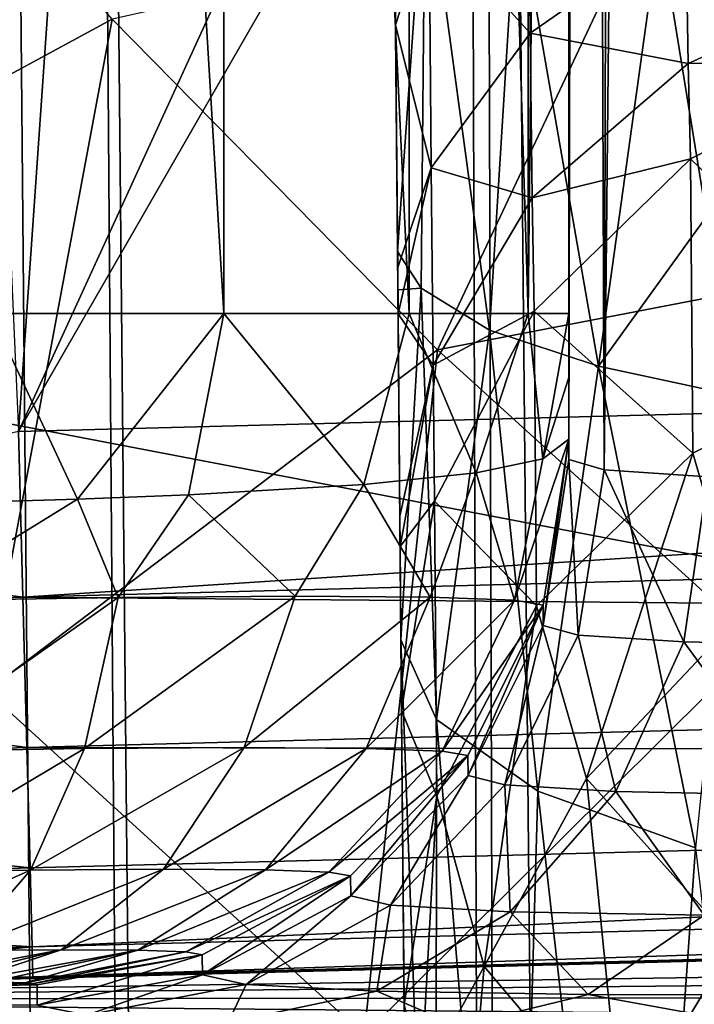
# Model space of a CAD drawing. Header units: metres. Extents: x -90 to 90, y -173 to 74.
# Tile 304 of 564: x -16.51 to -14.66, y -10.93 to -8.22. Entities that reach past the tile are written whole.
import ezdxf

# ---------------------------------------------------------------- set-up
doc = ezdxf.new("R2010")
doc.units = ezdxf.units.M
doc.layers.add('solid_509418', color=7, linetype='CONTINUOUS')

msp = doc.modelspace()

# ---------------------------------------------------------------- linework, layer by layer
at = {"layer": 'solid_509418'}
for points in [[(-10.1, 11.1, -22.5), (-71.5, -12.5, -22.5), (-24.472662, 8.080914, -22.5)], [(-10.1, 11.1, -22.5), (-10.1, 0.9, -22.5), (-71.5, -12.5, -22.5)], [(-15.147218, 10.295777, -19.6), (-17.319399, 8.772832, -19.6), (-16.511808, -9.356192, -19.6)], [(-11.92303, 0.664261, -19.6), (-15.147218, 10.295777, -19.6), (-16.511808, -9.356192, -19.6)], [(-14.618385, -9.481203, 13.430532), (-14.718115, 9.026982, 13.660608), (-14.541306, 9.540388, 13.275727)], [(-14.903536, -9.461506, 14.262448), (-14.852399, 8.416858, 14.059028), (-14.718115, 9.026982, 13.660608)], [(-14.618385, -9.481203, 13.430532), (-14.903536, -9.461506, 14.262448), (-14.718115, 9.026982, 13.660608)], [(-14.903536, -9.461506, 14.262448), (-14.964045, 7.503509, 14.600488), (-14.852399, 8.416858, 14.059028)], [(-14.964045, 7.503509, 14.600488), (-15, -9.433535, 15.135608), (-15, 6.599617, 15.135608)], [(-14.903536, -9.461506, 14.262448), (-15, -9.433535, 15.135608), (-14.964045, 7.503509, 14.600488)], [(-15, 6.237589, 15.473206), (-15, 6.599617, 15.135608), (-15, -9.433535, 15.135608)], [(-15, 5.230863, 16.249508), (-15, 6.237589, 15.473206), (-15, -9.433535, 15.135608)], [(-14.743927, -163.060379, -55.154385), (-16.372877, 5.863698, -54.797184), (-15.310402, 5.874205, -55.954029)], [(-14.743927, -163.060379, -55.154385), (-15.310402, 5.874205, -55.954029), (-15.262668, 5.874669, -55.998146)], [(-13.702352, -163.051712, -56.240799), (-15.262668, 5.874669, -55.998146), (-14.07989, 5.885985, -56.930222)], [(-13.702352, -163.051712, -56.240799), (-14.743927, -163.060379, -55.154385), (-15.262668, 5.874669, -55.998146)], [(-16.158733, -163.076126, -52.868156), (-17.654469, 5.850226, -52.654995), (-17.241098, 5.854723, -53.488232)], [(-16.158733, -163.076126, -52.868156), (-16.531191, -163.081726, -51.900558), (-17.654469, 5.850226, -52.654995)], [(-15.842864, -163.072327, -53.513393), (-17.241098, 5.854723, -53.488232), (-16.6322, 5.861065, -54.450802)], [(-15.842864, -163.072327, -53.513393), (-16.158733, -163.076126, -52.868156), (-17.241098, 5.854723, -53.488232)], [(-15.108577, -163.065353, -54.683773), (-16.6322, 5.861065, -54.450802), (-16.372877, 5.863698, -54.797184)], [(-15.108577, -163.065353, -54.683773), (-15.842864, -163.072327, -53.513393), (-16.6322, 5.861065, -54.450802)], [(-14.743927, -163.060379, -55.154385), (-15.108577, -163.065353, -54.683773), (-16.372877, 5.863698, -54.797184)], [(-15, 4.862519, 16.46604), (-15, 5.230863, 16.249508), (-15, -9.433535, 15.135608)], [(-15, 4.093395, 16.826372), (-15, 4.862519, 16.46604), (-15, -9.433535, 15.135608)], [(-15, 3.281987, 17.088507), (-15, 4.093395, 16.826372), (-15, -9.433535, 15.135608)], [(-15, 2.868071, 17.180717), (-15, 3.281987, 17.088507), (-15, -9.433535, 15.135608)], [(-15, 1.6, 17.299999), (-15, 2.868071, 17.180717), (-15, -9.433535, 15.135608)], [(-16.58926, 1.6, 19.487431), (-15.948101, -9.032475, 19.160744), (-16.589266, -9.032475, 19.487432)], [(-16.58926, 1.6, 19.487431), (-15.948094, 1.6, 19.16074), (-15.948101, -9.032475, 19.160744)], [(-15.948094, 1.6, 19.16074), (-15.439266, -9.032475, 18.651913), (-15.948101, -9.032475, 19.160744)], [(-15.948094, 1.6, 19.16074), (-15.43926, 1.6, 18.651907), (-15.439266, -9.032475, 18.651913)], [(-15.43926, 1.6, 18.651907), (-15.112572, -9.032475, 18.010744), (-15.439266, -9.032475, 18.651913)], [(-15.43926, 1.6, 18.651907), (-15.11257, 1.6, 18.010738), (-15.112572, -9.032475, 18.010744)], [(-15.112572, -9.032475, 18.010744), (-15, 1.6, 17.299999), (-15, -9.032475, 17.300001)], [(-15.11257, 1.6, 18.010738), (-15, 1.6, 17.299999), (-15.112572, -9.032475, 18.010744)], [(-15, -9.032475, 17.300001), (-15, 1.6, 17.299999), (-15, -9.433535, 15.135608)], [(-0.000087, -12.5, 22.5), (-71.5, 1.184448, 22.5), (-71.5, -12.5, 22.5)], [(71.5, -12.5, 22.5), (71.5, 1.184448, 22.5), (-71.5, 1.184448, 22.5)], [(-0.000087, -12.5, 22.5), (71.5, -12.5, 22.5), (-71.5, 1.184448, 22.5)], [(-10.1, 0.9, -22.5), (-9.929629, -0.394095, -22.5), (-71.5, -12.5, -22.5)], [(-11.342339, -0.36801, -19.6), (-11.92303, 0.664261, -19.6), (-16.511808, -9.356192, -19.6)], [(-4.685715, -9.046515, -19.6), (-11.342339, -0.36801, -19.6), (-16.511808, -9.356192, -19.6)], [(-9.929629, -0.394095, -22.5), (-9.430127, -1.6, -22.5), (-71.5, -12.5, -22.5)], [(-9.430127, -1.6, -22.5), (-8.635534, -2.635534, -22.5), (-71.5, -12.5, -22.5)], [(-8.635534, -2.635534, -22.5), (-7.6, -3.430127, -22.5), (-71.5, -12.5, -22.5)], [(-7.6, -3.430127, -22.5), (-6.394095, -3.929629, -22.5), (-71.5, -12.5, -22.5)], [(-6.394095, -3.929629, -22.5), (-5.1, -4.1, -22.5), (-71.5, -12.5, -22.5)], [(-5.1, -4.1, -22.5), (0, -12.5, -22.5), (-71.5, -12.5, -22.5)], [(-18.056417, -4.771772, -39.686611), (-16.739193, -163.084778, -39.769085), (-16.407185, -163.081879, -39.436752)], [(-17.956964, -5.976902, -39.589478), (-18.056417, -4.771772, -39.686611), (-16.407185, -163.081879, -39.436752)], [(-17.942766, -6.137811, -39.576832), (-17.956964, -5.976902, -39.589478), (-16.407185, -163.081879, -39.436752)], [(-17.843531, -7.200194, -39.495811), (-17.942766, -6.137811, -39.576832), (-16.407185, -163.081879, -39.436752)], [(-14.778551, -7.894018, -36.66188), (-13.801529, -8.831372, -36.278198), (-14.161408, -7.127429, -35.126606)], [(-17.713037, -8.454294, -39.406246), (-17.843531, -7.200194, -39.495811), (-16.407185, -163.081879, -39.436752)], [(-17.122789, -7.221725, -38.86404), (-17.653675, -8.981634, -39.371037), (-16.254763, -8.222889, -38.264793)], [(-15.481432, -7.654631, -41.79031), (-15.4709, -8.861481, -42.071861), (-15.477044, -8.157385, -44.220264)], [(-15.394698, -7.774786, -41.223942), (-15.4709, -8.861481, -42.071861), (-15.481432, -7.654631, -41.79031)], [(-15.112027, -7.694497, -45.285583), (-15.384324, -7.954969, -44.79974), (-15.106327, -8.261463, -45.683624)], [(-15.112027, -7.694497, -45.285583), (-15.106327, -8.261463, -45.683624), (-14.679346, -7.962799, -46.011341)], [(-15.394698, -7.774786, -41.223942), (-15.406329, -8.962819, -41.581089), (-15.4709, -8.861481, -42.071861)], [(-15.394698, -7.774786, -41.223942), (-15.218323, -9.077919, -41.127064), (-15.406329, -8.962819, -41.581089)], [(-15.394698, -7.774786, -41.223942), (-15.144036, -7.88315, -40.706104), (-15.218323, -9.077919, -41.127064)], [(-16.254763, -8.222889, -38.264793), (-15.36127, -9.132226, -37.804184), (-14.778551, -7.894018, -36.66188)], [(-15.36127, -9.132226, -37.804184), (-13.801529, -8.831372, -36.278198), (-14.778551, -7.894018, -36.66188)], [(-15.144036, -7.88315, -40.706104), (-14.919051, -9.176673, -40.73283), (-15.218323, -9.077919, -41.127064)], [(-15.144036, -7.88315, -40.706104), (-14.751, -7.970426, -40.281223), (-14.919051, -9.176673, -40.73283)], [(-15.384324, -7.954969, -44.79974), (-15.477044, -8.157385, -44.220264), (-15.47633, -8.239298, -44.262516)], [(-15.384324, -7.954969, -44.79974), (-15.47633, -8.239298, -44.262516), (-15.378248, -8.632197, -45.274326)], [(-15.384324, -7.954969, -44.79974), (-15.378248, -8.632197, -45.274326), (-15.106327, -8.261463, -45.683624)], [(-14.679346, -7.962799, -46.011341), (-15.106327, -8.261463, -45.683624), (-14.672814, -8.345006, -46.454613)], [(-14.919051, -9.176673, -40.73283), (-14.751, -7.970426, -40.281223), (-14.622603, -8.765265, -40.365097)], [(-14.304948, -8.510372, -40.060856), (-14.622603, -8.765265, -40.365097), (-14.751, -7.970426, -40.281223)], [(-14.087426, -8.172715, -39.860512), (-14.304948, -8.510372, -40.060856), (-14.751, -7.970426, -40.281223)], [(-14.679346, -7.962799, -46.011341), (-14.672814, -8.345006, -46.454613), (-14.129835, -8.100901, -46.616058)], [(-14.129835, -8.100901, -46.616058), (-14.672814, -8.345006, -46.454613), (-14.120768, -8.332088, -47.075211)], [(-15.4709, -8.861481, -42.071861), (-15.47633, -8.239298, -44.262516), (-15.477044, -8.157385, -44.220264)], [(-16.599762, -10.069652, -38.825871), (-16.254763, -8.222889, -38.264793), (-17.653675, -8.981634, -39.371037)], [(-16.599762, -10.069652, -38.825871), (-15.36127, -9.132226, -37.804184), (-16.254763, -8.222889, -38.264793)], [(-15.4709, -8.861481, -42.071861), (-15.470511, -8.905972, -44.70726), (-15.47633, -8.239298, -44.262516)], [(-15.378248, -8.632197, -45.274326), (-15.47633, -8.239298, -44.262516), (-15.470511, -8.905972, -44.70726)], [(-15.106327, -8.261463, -45.683624), (-15.378248, -8.632197, -45.274326), (-15.100789, -8.71444, -46.207962)], [(-15.106327, -8.261463, -45.683624), (-15.100789, -8.71444, -46.207962), (-14.672814, -8.345006, -46.454613)], [(-14.672814, -8.345006, -46.454613), (-14.666004, -8.607258, -46.97681), (-14.120768, -8.332088, -47.075211)], [(-14.120768, -8.332088, -47.075211), (-14.666004, -8.607258, -46.97681), (-14.113739, -9.140624, -49.297161)], [(-14.672814, -8.345006, -46.454613), (-15.100789, -8.71444, -46.207962), (-14.666004, -8.607258, -46.97681)], [(-17.713037, -8.454294, -39.406246), (-16.407185, -163.081879, -39.436752), (-15.988667, -163.078217, -39.223415)], [(-17.653675, -8.981634, -39.371037), (-17.713037, -8.454294, -39.406246), (-15.988667, -163.078217, -39.223415)], [(-15.100789, -8.71444, -46.207962), (-15.095867, -9.02576, -46.82589), (-14.666004, -8.607258, -46.97681)], [(-14.666004, -8.607258, -46.97681), (-15.095867, -9.02576, -46.82589), (-14.65948, -9.416164, -49.198631)], [(-14.666004, -8.607258, -46.97681), (-14.65948, -9.416164, -49.198631), (-14.113739, -9.140624, -49.297161)], [(-15.378248, -8.632197, -45.274326), (-15.470511, -8.905972, -44.70726), (-15.469404, -9.032843, -44.817539)], [(-15.378248, -8.632197, -45.274326), (-15.469404, -9.032843, -44.817539), (-15.37305, -9.174061, -45.89957)], [(-15.378248, -8.632197, -45.274326), (-15.37305, -9.174061, -45.89957), (-15.100789, -8.71444, -46.207962)], [(-15.100789, -8.71444, -46.207962), (-15.37305, -9.174061, -45.89957), (-15.095867, -9.02576, -46.82589)], [(-14.919051, -9.176673, -40.73283), (-14.622603, -8.765265, -40.365097), (-14.527555, -9.261508, -40.425781)], [(-15.36127, -9.132226, -37.804184), (-14.478093, -9.93661, -37.510059), (-13.801529, -8.831372, -36.278198)], [(-15.4709, -8.861481, -42.071861), (-15.46998, -8.966805, -42.099373), (-15.470511, -8.905972, -44.70726)], [(-15.406329, -8.962819, -41.581089), (-15.46998, -8.966805, -42.099373), (-15.4709, -8.861481, -42.071861)], [(-15.46998, -8.966805, -42.099373), (-15.469404, -9.032843, -44.817539), (-15.470511, -8.905972, -44.70726)], [(-17.564034, -9.732122, -39.323696), (-17.653675, -8.981634, -39.371037), (-15.988667, -163.078217, -39.223415)], [(-15.406329, -8.962819, -41.581089), (-15.461588, -9.928495, -42.393719), (-15.46998, -8.966805, -42.099373)], [(-15.46998, -8.966805, -42.099373), (-15.461588, -9.928495, -42.393719), (-15.469404, -9.032843, -44.817539)], [(-15.406329, -8.962819, -41.581089), (-15.36433, -10.147534, -41.824566), (-15.461588, -9.928495, -42.393719)], [(-15.218323, -9.077919, -41.127064), (-15.36433, -10.147534, -41.824566), (-15.406329, -8.962819, -41.581089)], [(-16.350187, -9.542229, 19.362535), (-16.690325, -9.55246, 19.48522), (-16.589266, -9.032475, 19.487432)], [(-16.350187, -9.542229, 19.362535), (-16.589266, -9.032475, 19.487432), (-15.948101, -9.032475, 19.160744)], [(-16.044844, -9.53012, 19.195326), (-16.350187, -9.542229, 19.362535), (-15.948101, -9.032475, 19.160744)], [(-15.563766, -9.501743, 18.776573), (-16.044844, -9.53012, 19.195326), (-15.948101, -9.032475, 19.160744)], [(-15.563766, -9.501743, 18.776573), (-15.948101, -9.032475, 19.160744), (-15.439266, -9.032475, 18.651913)], [(-15.255231, -9.469656, 18.321167), (-15.563766, -9.501743, 18.776573), (-15.439266, -9.032475, 18.651913)], [(-15.461588, -9.928495, -42.393719), (-15.464551, -9.589029, -45.429516), (-15.469404, -9.032843, -44.817539)], [(-15.37305, -9.174061, -45.89957), (-15.469404, -9.032843, -44.817539), (-15.464551, -9.589029, -45.429516)], [(-15.255231, -9.469656, 18.321167), (-15.439266, -9.032475, 18.651913), (-15.112572, -9.032475, 18.010744)], [(-15.37305, -9.174061, -45.89957), (-15.369221, -9.547565, -46.636883), (-15.095867, -9.02576, -46.82589)], [(-15.095867, -9.02576, -46.82589), (-15.369221, -9.547565, -46.636883), (-15.089553, -9.83528, -49.047485)], [(-15.071562, -9.431355, 17.837627), (-15.255231, -9.469656, 18.321167), (-15.112572, -9.032475, 18.010744)], [(-15.071562, -9.431355, 17.837627), (-15.112572, -9.032475, 18.010744), (-15, -9.032475, 17.300001)], [(-15.095867, -9.02576, -46.82589), (-15.089553, -9.83528, -49.047485), (-14.65948, -9.416164, -49.198631)], [(-15.071562, -9.431355, 17.837627), (-15, -9.032475, 17.300001), (-15, -9.207563, 17.292143)], [(-15, -9.207563, 17.292143), (-15, -9.032475, 17.300001), (-15, -9.433535, 15.135608)], [(-16.49987, -9.812085, -19.528992), (-4.685715, -9.046515, -19.6), (-16.511808, -9.356192, -19.6)], [(-16.49987, -9.812085, -19.528992), (-4.673811, -9.501084, -19.529415), (-4.685715, -9.046515, -19.6)], [(-15.218323, -9.077919, -41.127064), (-15.085649, -10.344482, -41.309837), (-15.36433, -10.147534, -41.824566)], [(-14.919051, -9.176673, -40.73283), (-15.085649, -10.344482, -41.309837), (-15.218323, -9.077919, -41.127064)], [(-16.599762, -10.069652, -38.825871), (-15.562374, -11.014132, -38.479427), (-15.36127, -9.132226, -37.804184)], [(-15.562374, -11.014132, -38.479427), (-14.478093, -9.93661, -37.510059), (-15.36127, -9.132226, -37.804184)], [(-14.65948, -9.416164, -49.198631), (-14.529874, -9.862138, -50.433853), (-14.113739, -9.140624, -49.297161)], [(-15.37305, -9.174061, -45.89957), (-15.464551, -9.589029, -45.429516), (-15.463824, -9.672249, -45.55191)], [(-15.37305, -9.174061, -45.89957), (-15.463824, -9.672249, -45.55191), (-15.369221, -9.547565, -46.636883)], [(-14.919051, -9.176673, -40.73283), (-14.652183, -10.5007, -40.898735), (-15.085649, -10.344482, -41.309837)], [(-14.919051, -9.176673, -40.73283), (-14.527555, -9.261508, -40.425781), (-14.652183, -10.5007, -40.898735)], [(-15.071562, -9.431355, 17.837627), (-15, -9.207563, 17.292143), (-15, -9.377641, 17.269402)], [(-15, -9.207563, 17.292143), (-15, -9.433535, 15.135608), (-15, -9.377641, 17.269402)], [(-16.49987, -9.812085, -19.528992), (-16.511808, -9.356192, -19.6), (-17.750067, -9.643653, -19.532301)], [(-15.149298, -9.820192, 17.869015), (-15, -9.377641, 17.269402), (-15.071009, -9.833536, 17.281345)], [(-15.149298, -9.820192, 17.869015), (-15.071562, -9.431355, 17.837627), (-15, -9.377641, 17.269402)], [(-15.071009, -9.833536, 17.281345), (-15, -9.377641, 17.269402), (-15.071005, -9.88942, 15.14755)], [(-15.071005, -9.88942, 15.14755), (-15, -9.377641, 17.269402), (-15, -9.433535, 15.135608)], [(-15.149298, -9.820192, 17.869015), (-15.255231, -9.469656, 18.321167), (-15.071562, -9.431355, 17.837627)], [(-15.089553, -9.83528, -49.047485), (-14.951665, -10.309717, -50.361549), (-14.65948, -9.416164, -49.198631)], [(-15.071005, -9.88942, 15.14755), (-15, -9.433535, 15.135608), (-14.974355, -9.916024, 14.255872)], [(-14.974355, -9.916024, 14.255872), (-15, -9.433535, 15.135608), (-14.903536, -9.461506, 14.262448)], [(-14.951665, -10.309717, -50.361549), (-14.529874, -9.862138, -50.433853), (-14.65948, -9.416164, -49.198631)], [(-15.380967, -9.811871, 18.418291), (-15.563766, -9.501743, 18.776573), (-15.255231, -9.469656, 18.321167)], [(-15.380967, -9.811871, 18.418291), (-15.255231, -9.469656, 18.321167), (-15.149298, -9.820192, 17.869015)], [(-14.684342, -9.934749, 13.405768), (-14.974355, -9.916024, 14.255872), (-14.903536, -9.461506, 14.262448)], [(-14.684342, -9.934749, 13.405768), (-14.903536, -9.461506, 14.262448), (-14.618385, -9.481203, 13.430532)], [(-14.214885, -9.944667, 12.639647), (-14.684342, -9.934749, 13.405768), (-14.618385, -9.481203, 13.430532)], [(-16.49987, -9.812085, -19.528992), (-4.662989, -9.914384, -19.323229), (-4.673811, -9.501084, -19.529415)], [(-15.752379, -9.809279, 18.888504), (-16.044844, -9.53012, 19.195326), (-15.563766, -9.501743, 18.776573)], [(-15.752379, -9.809279, 18.888504), (-15.563766, -9.501743, 18.776573), (-15.380967, -9.811871, 18.418291)], [(-16.802866, -9.821976, 19.453939), (-16.690325, -9.55246, 19.48522), (-16.350187, -9.542229, 19.362535)], [(-16.802866, -9.821976, 19.453939), (-16.350187, -9.542229, 19.362535), (-16.238222, -9.812712, 19.243132)], [(-16.238222, -9.812712, 19.243132), (-16.350187, -9.542229, 19.362535), (-16.044844, -9.53012, 19.195326)], [(-16.238222, -9.812712, 19.243132), (-16.044844, -9.53012, 19.195326), (-15.752379, -9.809279, 18.888504)], [(-15.369221, -9.547565, -46.636883), (-15.463824, -9.672249, -45.55191), (-15.459893, -10.122757, -46.427872)], [(-15.369221, -9.547565, -46.636883), (-15.459893, -10.122757, -46.427872), (-15.362728, -10.357794, -48.858223)], [(-15.369221, -9.547565, -46.636883), (-15.362728, -10.357794, -48.858223), (-15.089553, -9.83528, -49.047485)], [(-15.461588, -9.928495, -42.393719), (-15.463824, -9.672249, -45.55191), (-15.464551, -9.589029, -45.429516)], [(-16.49987, -9.812085, -19.528992), (-17.750067, -9.643653, -19.532301), (-18.882219, -9.900984, -19.360914)], [(-15.461588, -9.928495, -42.393719), (-15.459893, -10.122757, -46.427872), (-15.463824, -9.672249, -45.55191)], [(-17.400854, -10.978703, -39.253826), (-17.564034, -9.732122, -39.323696), (-15.988667, -163.078217, -39.223415)], [(-16.49987, -9.812085, -19.528992), (-18.882219, -9.900984, -19.360914), (-16.489061, -10.224816, -19.322691)], [(-16.238222, -9.812712, 19.243132), (-16.330486, -10.227842, 19.062569), (-16.839558, -10.236194, 19.25263)], [(-16.802866, -9.821976, 19.453939), (-16.238222, -9.812712, 19.243132), (-16.839558, -10.236194, 19.25263)], [(-16.49987, -9.812085, -19.528992), (-16.489061, -10.224816, -19.322691), (-4.662989, -9.914384, -19.323229)], [(-15.752379, -9.809279, 18.888504), (-15.892383, -10.224747, 18.742783), (-16.330486, -10.227842, 19.062569)], [(-16.238222, -9.812712, 19.243132), (-15.752379, -9.809279, 18.888504), (-16.330486, -10.227842, 19.062569)], [(-15.752379, -9.809279, 18.888504), (-15.380967, -9.811871, 18.418291), (-15.892383, -10.224747, 18.742783)], [(-15.380967, -9.811871, 18.418291), (-15.557353, -10.227084, 18.318623), (-15.892383, -10.224747, 18.742783)], [(-15.380967, -9.811871, 18.418291), (-15.149298, -9.820192, 17.869015), (-15.557353, -10.227084, 18.318623)], [(-15.149298, -9.820192, 17.869015), (-15.348274, -10.234595, 17.822891), (-15.557353, -10.227084, 18.318623)], [(-15.149298, -9.820192, 17.869015), (-15.071009, -9.833536, 17.281345), (-15.348274, -10.234595, 17.822891)], [(-15.362728, -10.357794, -48.858223), (-15.233362, -10.826215, -50.155106), (-15.089553, -9.83528, -49.047485)], [(-15.348274, -10.234595, 17.822891), (-15.071009, -9.833536, 17.281345), (-15.27758, -10.246646, 17.292166)], [(-15.27758, -10.246646, 17.292166), (-15.071009, -9.833536, 17.281345), (-15.2773, -10.302147, 15.158361)], [(-15.071009, -9.833536, 17.281345), (-15.071005, -9.88942, 15.14755), (-15.2773, -10.302147, 15.158361)], [(-15.233362, -10.826215, -50.155106), (-14.951665, -10.309717, -50.361549), (-15.089553, -9.83528, -49.047485)], [(-14.951665, -10.309717, -50.361549), (-14.548372, -10.760963, -51.632214), (-14.529874, -9.862138, -50.433853)], [(-18.843882, -10.304195, -19.153946), (-16.489061, -10.224816, -19.322691), (-18.882219, -9.900984, -19.360914)], [(-15.2773, -10.302147, 15.158361), (-15.071005, -9.88942, 15.14755), (-15.176199, -10.327783, 14.219098)], [(-15.071005, -9.88942, 15.14755), (-14.974355, -9.916024, 14.255872), (-15.176199, -10.327783, 14.219098)], [(-16.489061, -10.224816, -19.322691), (-4.654322, -10.245353, -19.001001), (-4.662989, -9.914384, -19.323229)], [(-15.461588, -9.928495, -42.393719), (-15.439861, -12.418161, -43.207779), (-15.459893, -10.122757, -46.427872)], [(-15.365775, -12.541612, -42.686024), (-15.439861, -12.418161, -43.207779), (-15.461588, -9.928495, -42.393719)], [(-15.36433, -10.147534, -41.824566), (-15.365775, -12.541612, -42.686024), (-15.461588, -9.928495, -42.393719)], [(-14.871157, -10.345825, 13.323435), (-15.176199, -10.327783, 14.219098), (-14.974355, -9.916024, 14.255872)], [(-14.684342, -9.934749, 13.405768), (-14.871157, -10.345825, 13.323435), (-14.974355, -9.916024, 14.255872)], [(-15.562374, -11.014132, -38.479427), (-14.622657, -11.799086, -38.360863), (-14.478093, -9.93661, -37.510059)], [(-14.376806, -10.355383, 12.516202), (-14.871157, -10.345825, 13.323435), (-14.684342, -9.934749, 13.405768)], [(-14.214885, -9.944667, 12.639647), (-14.376806, -10.355383, 12.516202), (-14.684342, -9.934749, 13.405768)], [(-16.599762, -10.069652, -38.825871), (-17.28887, -11.756881, -39.216961), (-15.562374, -11.014132, -38.479427)], [(-15.439861, -12.418161, -43.207779), (-15.452837, -10.931285, -48.649826), (-15.459893, -10.122757, -46.427872)], [(-15.362728, -10.357794, -48.858223), (-15.459893, -10.122757, -46.427872), (-15.452837, -10.931285, -48.649826)], [(-15.36433, -10.147534, -41.824566), (-15.151513, -12.666983, -42.207169), (-15.365775, -12.541612, -42.686024)], [(-15.36433, -10.147534, -41.824566), (-15.085649, -10.344482, -41.309837), (-15.151513, -12.666983, -42.207169)], [(-18.843882, -10.304195, -19.153946), (-16.480408, -10.555308, -19.000631), (-16.489061, -10.224816, -19.322691)], [(-16.489061, -10.224816, -19.322691), (-16.480408, -10.555308, -19.000631), (-4.654322, -10.245353, -19.001001)], [(-15.892383, -10.224747, 18.742783), (-16.113501, -10.55901, 18.512947), (-16.478874, -10.56159, 18.779652)], [(-16.330486, -10.227842, 19.062569), (-15.892383, -10.224747, 18.742783), (-16.478874, -10.56159, 18.779652)], [(-15.892383, -10.224747, 18.742783), (-15.557353, -10.227084, 18.318623), (-16.113501, -10.55901, 18.512947)], [(-15.557353, -10.227084, 18.318623), (-15.833901, -10.560961, 18.158949), (-16.113501, -10.55901, 18.512947)], [(-15.557353, -10.227084, 18.318623), (-15.348274, -10.234595, 17.822891), (-15.833901, -10.560961, 18.158949)], [(-16.330486, -10.227842, 19.062569), (-16.478874, -10.56159, 18.779652), (-16.90328, -10.568553, 18.938107)], [(-16.839558, -10.236194, 19.25263), (-16.330486, -10.227842, 19.062569), (-16.90328, -10.568553, 18.938107)], [(-16.480408, -10.555308, -19.000631), (-16.474726, -10.772271, -18.5933), (-4.654322, -10.245353, -19.001001)], [(-16.474726, -10.772271, -18.5933), (-4.648633, -10.462594, -18.5933), (-4.654322, -10.245353, -19.001001)], [(-15.348274, -10.234595, 17.822891), (-15.659242, -10.567236, 17.744795), (-15.833901, -10.560961, 18.158949)], [(-15.348274, -10.234595, 17.822891), (-15.27758, -10.246646, 17.292166), (-15.659242, -10.567236, 17.744795)], [(-15.659242, -10.567236, 17.744795), (-15.27758, -10.246646, 17.292166), (-15.600118, -10.577317, 17.300827)], [(-15.600118, -10.577317, 17.300827), (-15.27758, -10.246646, 17.292166), (-15.599359, -10.632643, 15.167019)], [(-15.27758, -10.246646, 17.292166), (-15.2773, -10.302147, 15.158361), (-15.599359, -10.632643, 15.167019)], [(-18.793655, -10.62672, -18.835234), (-16.480408, -10.555308, -19.000631), (-18.843882, -10.304195, -19.153946)], [(-15.599359, -10.632643, 15.167019), (-15.2773, -10.302147, 15.158361), (-15.490086, -10.658059, 14.155605)], [(-15.2773, -10.302147, 15.158361), (-15.176199, -10.327783, 14.219098), (-15.490086, -10.658059, 14.155605)], [(-15.161349, -10.67595, 13.191265), (-15.490086, -10.658059, 14.155605), (-15.176199, -10.327783, 14.219098)], [(-15.233362, -10.826215, -50.155106), (-14.855033, -11.273996, -51.414341), (-14.951665, -10.309717, -50.361549)], [(-14.871157, -10.345825, 13.323435), (-15.161349, -10.67595, 13.191265), (-15.176199, -10.327783, 14.219098)], [(-14.855033, -11.273996, -51.414341), (-14.548372, -10.760963, -51.632214), (-14.951665, -10.309717, -50.361549)], [(-15.362728, -10.357794, -48.858223), (-15.452837, -10.931285, -48.649826), (-15.406104, -11.13963, -49.447376)], [(-15.362728, -10.357794, -48.858223), (-15.406104, -11.13963, -49.447376), (-15.233362, -10.826215, -50.155106)], [(-14.628937, -10.685427, 12.322175), (-15.161349, -10.67595, 13.191265), (-14.871157, -10.345825, 13.323435)], [(-15.085649, -10.344482, -41.309837), (-14.812773, -12.772012, -41.800781), (-15.151513, -12.666983, -42.207169)], [(-15.085649, -10.344482, -41.309837), (-14.652183, -10.5007, -40.898735), (-14.812773, -12.772012, -41.800781)], [(-14.376806, -10.355383, 12.516202), (-14.628937, -10.685427, 12.322175), (-14.871157, -10.345825, 13.323435)], [(-16.474726, -10.772271, -18.5933), (-16.472555, -10.855165, -18.139265), (-4.648633, -10.462594, -18.5933)], [(-4.648633, -10.462594, -18.5933), (-16.472555, -10.855165, -18.139265), (-4.646463, -10.545487, -18.139265)], [(-14.652183, -10.5007, -40.898735), (-14.374192, -12.84906, -41.496414), (-14.812773, -12.772012, -41.800781)], [(-3.9411, -10.531639, -17.962793), (-4.164111, -10.534945, -18.05957), (-18.677124, -10.916807, -17.989838)], [(-11.59141, -10.811232, -14.93693), (-3.9411, -10.531639, -17.962793), (-18.677124, -10.916807, -17.989838)], [(-4.164111, -10.534945, -18.05957), (-17.612057, -10.886107, -18.097116), (-18.677124, -10.916807, -17.989838)], [(-4.164111, -10.534945, -18.05957), (-4.399084, -10.539559, -18.118292), (-17.612057, -10.886107, -18.097116)], [(-4.399084, -10.539559, -18.118292), (-4.646463, -10.545487, -18.139265), (-17.612057, -10.886107, -18.097116)], [(-4.646463, -10.545487, -18.139265), (-16.472555, -10.855165, -18.139265), (-17.612057, -10.886107, -18.097116)], [(-18.793655, -10.62672, -18.835234), (-16.474726, -10.772271, -18.5933), (-16.480408, -10.555308, -19.000631)], [(-16.478874, -10.56159, 18.779652), (-16.669308, -10.782296, 18.421221), (-16.987989, -10.787524, 18.540205)], [(-16.90328, -10.568553, 18.938107), (-16.478874, -10.56159, 18.779652), (-16.987989, -10.787524, 18.540205)], [(-16.113501, -10.55901, 18.512947), (-16.39476, -10.780356, 18.220804), (-16.669308, -10.782296, 18.421221)], [(-16.478874, -10.56159, 18.779652), (-16.113501, -10.55901, 18.512947), (-16.669308, -10.782296, 18.421221)], [(-16.113501, -10.55901, 18.512947), (-15.833901, -10.560961, 18.158949), (-16.39476, -10.780356, 18.220804)], [(-15.833901, -10.560961, 18.158949), (-16.184378, -10.781825, 17.95442), (-16.39476, -10.780356, 18.220804)], [(-15.833901, -10.560961, 18.158949), (-15.659242, -10.567236, 17.744795), (-16.184378, -10.781825, 17.95442)], [(-15.659242, -10.567236, 17.744795), (-16.052698, -10.786557, 17.642136), (-16.184378, -10.781825, 17.95442)], [(-15.659242, -10.567236, 17.744795), (-15.600118, -10.577317, 17.300827), (-16.052698, -10.786557, 17.642136)], [(-16.052698, -10.786557, 17.642136), (-15.600118, -10.577317, 17.300827), (-16.008022, -10.794179, 17.306509)], [(-16.008022, -10.794179, 17.306509), (-15.600118, -10.577317, 17.300827), (-16.006695, -10.849612, 15.172702)], [(-15.600118, -10.577317, 17.300827), (-15.599359, -10.632643, 15.167019), (-16.006695, -10.849612, 15.172702)], [(-18.73628, -10.837424, -18.43469), (-16.474726, -10.772271, -18.5933), (-18.793655, -10.62672, -18.835234)], [(-16.006695, -10.849612, 15.172702), (-15.599359, -10.632643, 15.167019), (-15.886492, -10.875786, 14.071365)], [(-15.599359, -10.632643, 15.167019), (-15.490086, -10.658059, 14.155605), (-15.886492, -10.875786, 14.071365)], [(-15.52775, -10.894213, 13.021635), (-15.886492, -10.875786, 14.071365), (-15.490086, -10.658059, 14.155605)], [(-15.161349, -10.67595, 13.191265), (-15.52775, -10.894213, 13.021635), (-15.490086, -10.658059, 14.155605)], [(-14.947726, -10.903974, 12.075689), (-15.52775, -10.894213, 13.021635), (-15.161349, -10.67595, 13.191265)], [(-14.628937, -10.685427, 12.322175), (-14.947726, -10.903974, 12.075689), (-15.161349, -10.67595, 13.191265)], [(-14.17715, -10.904604, 11.281776), (-14.947726, -10.903974, 12.075689), (-14.628937, -10.685427, 12.322175)], [(-14.855033, -11.273996, -51.414341), (-14.233206, -11.685678, -52.593037), (-14.548372, -10.760963, -51.632214)], [(-18.73628, -10.837424, -18.43469), (-18.677124, -10.916807, -17.989838), (-16.474726, -10.772271, -18.5933)], [(-16.474726, -10.772271, -18.5933), (-18.677124, -10.916807, -17.989838), (-17.612057, -10.886107, -18.097116)], [(-16.474726, -10.772271, -18.5933), (-17.612057, -10.886107, -18.097116), (-16.472555, -10.855165, -18.139265)], [(-16.39476, -10.780356, 18.220804), (-16.749323, -10.867844, 17.931911), (-16.865229, -10.868748, 18.013254)], [(-16.669308, -10.782296, 18.421221), (-16.39476, -10.780356, 18.220804), (-16.865229, -10.868748, 18.013254)], [(-16.39476, -10.780356, 18.220804), (-16.656874, -10.867798, 17.841236), (-16.749323, -10.867844, 17.931911)], [(-16.39476, -10.780356, 18.220804), (-16.184378, -10.781825, 17.95442), (-16.656874, -10.867798, 17.841236)], [(-16.184378, -10.781825, 17.95442), (-16.585831, -10.868447, 17.745417), (-16.656874, -10.867798, 17.841236)], [(-16.184378, -10.781825, 17.95442), (-16.495092, -10.871297, 17.545927), (-16.585831, -10.868447, 17.745417)], [(-16.184378, -10.781825, 17.95442), (-16.052698, -10.786557, 17.642136), (-16.495092, -10.871297, 17.545927)], [(-16.052698, -10.786557, 17.642136), (-16.470743, -10.873597, 17.433773), (-16.495092, -10.871297, 17.545927)], [(-16.052698, -10.786557, 17.642136), (-16.008022, -10.794179, 17.306509), (-16.470743, -10.873597, 17.433773)], [(-16.008022, -10.794179, 17.306509), (-16.460749, -10.876613, 17.308668), (-16.470743, -10.873597, 17.433773)], [(-16.008022, -10.794179, 17.306509), (-16.460749, -10.932508, 15.174873), (-16.460749, -10.876613, 17.308668)], [(-16.008022, -10.794179, 17.306509), (-16.006695, -10.849612, 15.172702), (-16.460749, -10.932508, 15.174873)], [(-12.707608, -10.861014, -14.152292), (-11.59141, -10.811232, -14.93693), (-18.677124, -10.916807, -17.989838)], [(-16.006695, -10.849612, 15.172702), (-16.325371, -10.960742, 13.961655), (-16.460749, -10.932508, 15.174873)], [(-16.006695, -10.849612, 15.172702), (-15.886492, -10.875786, 14.071365), (-16.325371, -10.960742, 13.961655)], [(-15.233362, -10.826215, -50.155106), (-15.406104, -11.13963, -49.447376), (-15.277939, -11.332801, -50.20084)], [(-15.233362, -10.826215, -50.155106), (-15.277939, -11.332801, -50.20084), (-14.855033, -11.273996, -51.414341)], [(-13.599245, -10.91141, -13.119748), (-12.707608, -10.861014, -14.152292), (-18.677124, -10.916807, -17.989838)], [(-18.677122, -10.916807, 17.989836), (-16.585831, -10.868447, 17.745417), (-16.495092, -10.871297, 17.545927)], [(-18.677122, -10.916807, 17.989836), (-16.495092, -10.871297, 17.545927), (-16.470743, -10.873597, 17.433773)], [(-18.677122, -10.916807, 17.989836), (-16.470743, -10.873597, 17.433773), (-16.460749, -10.876613, 17.308668)], [(-18.677122, -10.916807, 17.989836), (-16.460749, -10.876613, 17.308668), (-16.460749, -10.932508, 15.174873)], [(-15.886492, -10.875786, 14.071365), (-15.935895, -10.980174, 12.8305), (-16.325371, -10.960742, 13.961655)], [(-15.52775, -10.894213, 13.021635), (-15.935895, -10.980174, 12.8305), (-15.886492, -10.875786, 14.071365)], [(-15.52775, -10.894213, 13.021635), (-15.303134, -10.990615, 11.799389), (-15.935895, -10.980174, 12.8305)], [(-14.947726, -10.903974, 12.075689), (-15.303134, -10.990615, 11.799389), (-15.52775, -10.894213, 13.021635)], [(-14.947726, -10.903974, 12.075689), (-14.463579, -10.991283, 10.934574), (-15.303134, -10.990615, 11.799389)], [(-14.17715, -10.904604, 11.281776), (-14.463579, -10.991283, 10.934574), (-14.947726, -10.903974, 12.075689)], [(-14.212885, -10.959398, -11.901217), (-13.599245, -10.91141, -13.119748), (-18.677124, -10.916807, -17.989838)], [(-14.212885, -10.959398, -11.901217), (-18.677124, -10.916807, -17.989838), (-18.206043, -11.375713)], [(-18.677122, -10.916807, 17.989836), (-13.823617, -11.069747, 7.299472), (-18.206043, -11.375713)], [(-18.677122, -10.916807, 17.989836), (-14.304857, -11.05275, 8.429426), (-13.823617, -11.069747, 7.299472)], [(-18.677122, -10.916807, 17.989836), (-14.524377, -11.027317, 9.619783), (-14.304857, -11.05275, 8.429426)], [(-18.677122, -10.916807, 17.989836), (-15.935895, -10.980174, 12.8305), (-14.524377, -11.027317, 9.619783)], [(-18.677122, -10.916807, 17.989836), (-16.325371, -10.960742, 13.961655), (-15.935895, -10.980174, 12.8305)], [(-18.677122, -10.916807, 17.989836), (-16.460749, -10.932508, 15.174873), (-16.325371, -10.960742, 13.961655)]]:
    msp.add_3dface(points, dxfattribs=at)

doc.saveas('drawing.dxf')
